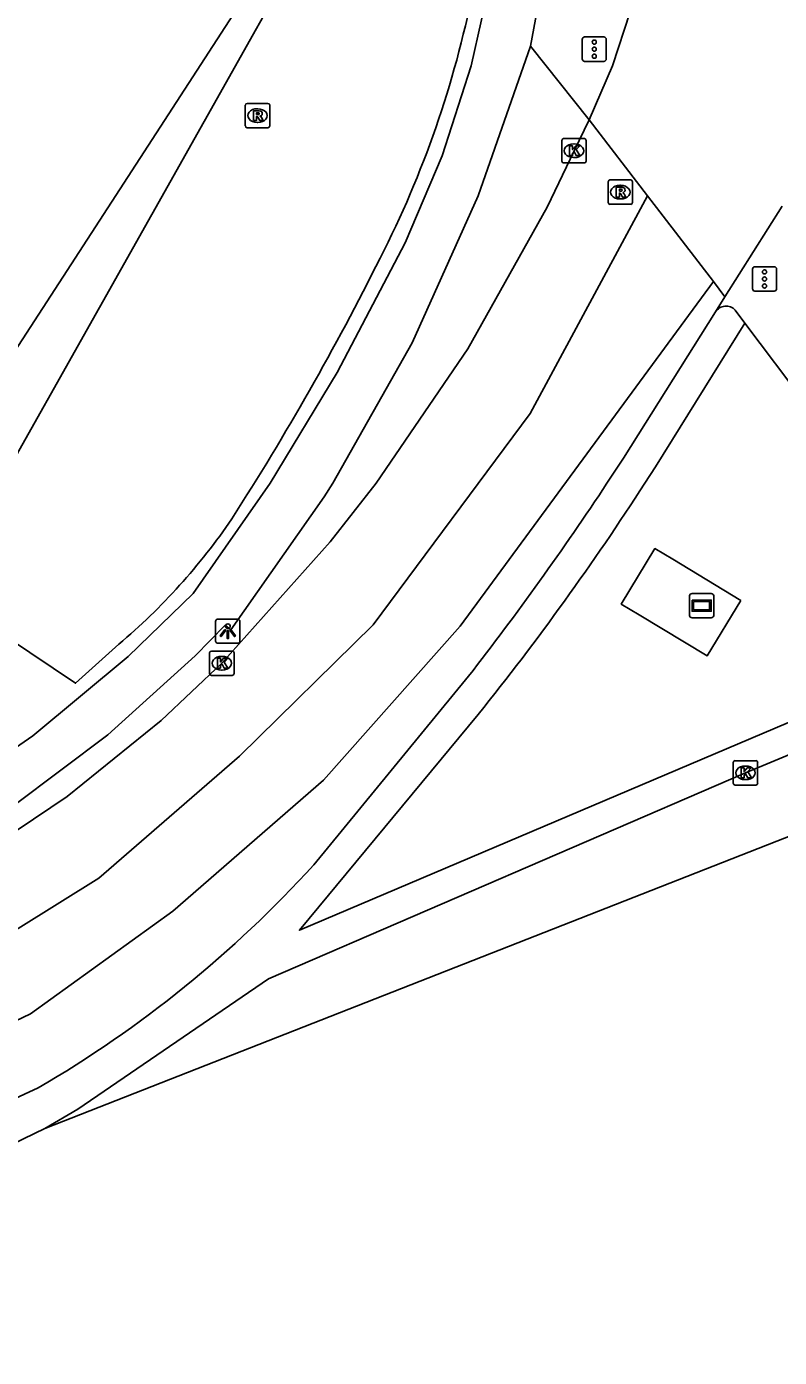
# Model space of a CAD drawing. Extents: x 159280 to 160375, y 384531 to 385872.
# Drawn here: x 160300.7 to 160331.6, y 384714.1 to 384768.8 of the extents above; entities that cross this region are included whole.
import ezdxf

# ---------------------------------------------------------------- set-up
doc = ezdxf.new("R2010")
doc.units = 0
for name, color, linetype in [('IMGEO_Berm_groen', 7, 'Continuous'), ('IMGEO_Fietspad_open', 7, 'Continuous'), ('IMGEO_Kolk', 7, 'Continuous'), ('IMGEO_Lichtpunt', 7, 'Continuous'), ('IMGEO_Pand', 7, 'Continuous'), ('IMGEO_Reclamebord', 7, 'Continuous'), ('IMGEO_Rijbaan_regionaal_gesloten', 7, 'Continuous'), ('IMGEO_Rioolput', 7, 'Continuous'), ('IMGEO_Verkeerseiland_open', 7, 'Continuous'), ('IMGEO_Verkeersregelinstallatiepaal', 7, 'Continuous'), ('IMGEO_Voetpad_open', 7, 'Continuous')]:
    doc.layers.add(name, color=color, linetype=linetype)

msp = doc.modelspace()

# ---------------------------------------------------------------- linework, layer by layer
at = {"layer": 'IMGEO_Berm_groen'}
msp.add_lwpolyline([(160330.014, 384745.191), (160328.633, 384742.909), (160325.842, 384744.598), (160325.111, 384745.041), (160326.492, 384747.323), (160327.223, 384746.88), (160330.014, 384745.191)], dxfattribs=at)
at = {"layer": 'IMGEO_Fietspad_open'}
for points in [[(160260.908, 384723.487), (160284.819, 384731.029), (160286.494, 384731.616), (160287.694, 384732.145), (160292.33, 384734.242), (160296.76, 384736.744), (160300.949, 384739.632), (160304.863, 384742.883), (160307.528, 384745.469), (160310.687, 384750), (160313.442, 384754.555), (160316.237, 384759.87), (160317.753, 384763.448), (160318.943, 384767.148), (160319.798, 384770.938), (160319.861, 384771.302), (160320.101, 384772.775), (160320.777, 384776.935)], [(160321.378, 384767.949), (160322.414, 384773.509)], [(160270.242, 384723.679), (160272.194, 384724.337), (160287.108, 384729.904), (160291.732, 384732.04), (160296.051, 384734.213), (160300.159, 384736.763), (160304.023, 384739.67), (160307.611, 384742.911), (160308.844, 384744.169), (160309.077, 384743.979), (160312.912, 384749.44), (160313.265, 384750), (160316.515, 384755.766), (160319.237, 384761.8), (160321.378, 384767.949)]]:
    msp.add_lwpolyline(points, dxfattribs=at)
at = {"layer": 'IMGEO_Kolk'}
for p, q in [((160322.666, 384763.232), (160322.666, 384764.084)), ((160322.741, 384764.158), (160323.593, 384764.158)), ((160323.154, 384763.938), (160323.179, 384763.938)), ((160323.667, 384764.084), (160323.667, 384763.232)), ((160323.177, 384763.378), (160323.152, 384763.378)), ((160323.593, 384763.158), (160322.741, 384763.158)), ((160308.279, 384743.113), (160309.131, 384743.113)), ((160308.204, 384742.187), (160308.204, 384743.039)), ((160308.692, 384742.893), (160308.717, 384742.893)), ((160309.205, 384743.039), (160309.205, 384742.187)), ((160309.131, 384742.113), (160308.279, 384742.113)), ((160308.715, 384742.333), (160308.69, 384742.333)), ((160329.709, 384737.684), (160329.709, 384738.536)), ((160329.784, 384738.61), (160330.636, 384738.61)), ((160330.197, 384738.39), (160330.222, 384738.39)), ((160330.71, 384738.536), (160330.71, 384737.684)), ((160330.636, 384737.61), (160329.784, 384737.61)), ((160330.22, 384737.83), (160330.195, 384737.83))]:
    msp.add_line(p, q, dxfattribs=at)
for points in [[(160322.666, 384763.232), (160322.666, 384764.084)], [(160322.741, 384764.158), (160323.593, 384764.158)], [(160322.987, 384763.858), (160323.11, 384763.858), (160323.11, 384763.707), (160323.24, 384763.858), (160323.404, 384763.858), (160323.258, 384763.707), (160323.411, 384763.458), (160323.259, 384763.458), (160323.174, 384763.622), (160323.11, 384763.555), (160323.11, 384763.458), (160322.987, 384763.458), (160322.987, 384763.858)], [(160323.667, 384764.084), (160323.667, 384763.232)], [(160323.593, 384763.158), (160322.741, 384763.158)], [(160308.279, 384743.113), (160309.131, 384743.113)], [(160308.204, 384742.187), (160308.204, 384743.039)], [(160308.525, 384742.813), (160308.648, 384742.813), (160308.648, 384742.662), (160308.778, 384742.813), (160308.942, 384742.813), (160308.796, 384742.662), (160308.949, 384742.413), (160308.797, 384742.413), (160308.712, 384742.577), (160308.648, 384742.51), (160308.648, 384742.413), (160308.525, 384742.413), (160308.525, 384742.813)], [(160309.205, 384743.039), (160309.205, 384742.187)], [(160309.131, 384742.113), (160308.279, 384742.113)], [(160329.709, 384737.684), (160329.709, 384738.536)], [(160329.784, 384738.61), (160330.636, 384738.61)], [(160330.03, 384738.31), (160330.153, 384738.31), (160330.153, 384738.159), (160330.283, 384738.31), (160330.447, 384738.31), (160330.301, 384738.159), (160330.454, 384737.91), (160330.302, 384737.91), (160330.217, 384738.074), (160330.153, 384738.007), (160330.153, 384737.91), (160330.03, 384737.91), (160330.03, 384738.31)], [(160330.71, 384738.536), (160330.71, 384737.684)], [(160330.636, 384737.61), (160329.784, 384737.61)]]:
    msp.add_lwpolyline(points, dxfattribs=at)
for centre, start, end in [((160322.743, 384764.082), 91.552, 178.448), ((160322.743, 384764.082), 91.552, 178.448), ((160323.591, 384764.082), 1.552, 88.448), ((160323.591, 384764.082), 1.552, 88.448), ((160322.743, 384763.234), 181.552, 268.448), ((160322.743, 384763.234), 181.552, 268.448), ((160323.591, 384763.234), 271.552, 358.448), ((160323.591, 384763.234), 271.552, 358.448), ((160308.281, 384743.037), 91.552, 178.448), ((160308.281, 384743.037), 91.552, 178.448), ((160309.129, 384743.037), 1.552, 88.448), ((160309.129, 384743.037), 1.552, 88.448), ((160308.281, 384742.189), 181.552, 268.448), ((160308.281, 384742.189), 181.552, 268.448), ((160309.129, 384742.189), 271.552, 358.448), ((160309.129, 384742.189), 271.552, 358.448), ((160329.786, 384738.534), 91.552, 178.448), ((160329.786, 384738.534), 91.552, 178.448), ((160330.634, 384738.534), 1.552, 88.448), ((160330.634, 384738.534), 1.552, 88.448), ((160329.786, 384737.686), 181.552, 268.448), ((160329.786, 384737.686), 181.552, 268.448), ((160330.634, 384737.686), 271.552, 358.448), ((160330.634, 384737.686), 271.552, 358.448)]:
    msp.add_arc(centre, 0.0765, start, end, dxfattribs=at)
for centre, major_axis, ratio, start_param, end_param in [((160323.153, 384763.658), (-0.387, 0.002), 0.722429, 4.712389, 7.853982), ((160323.178, 384763.658), (-0.39, 0.002), 0.717154, 1.570796, 4.712389), ((160308.691, 384742.613), (-0.387, 0.002), 0.722429, 4.712389, 7.853982), ((160308.716, 384742.613), (-0.39, 0.002), 0.717154, 1.570796, 4.712389), ((160330.196, 384738.11), (-0.387, 0.002), 0.722429, 4.712389, 7.853982), ((160330.221, 384738.11), (-0.39, 0.002), 0.717154, 1.570796, 4.712389)]:
    msp.add_ellipse(centre, major_axis=major_axis, ratio=ratio, start_param=start_param, end_param=end_param, dxfattribs=at)
at = {"layer": 'IMGEO_Lichtpunt'}
for p, q in [((160308.45, 384744.331), (160308.45, 384743.524)), ((160308.45, 384744.331), (160308.45, 384743.524)), ((160309.352, 384744.426), (160308.544, 384744.426)), ((160309.352, 384744.426), (160308.544, 384744.426)), ((160309.446, 384743.524), (160309.446, 384744.331)), ((160309.446, 384743.524), (160309.446, 384744.331)), ((160308.544, 384743.43), (160309.352, 384743.43)), ((160308.544, 384743.43), (160309.352, 384743.43))]:
    msp.add_line(p, q, dxfattribs=at)
for points in [[(160308.824, 384743.995), (160308.863, 384743.967), (160308.675, 384743.705), (160308.637, 384743.732), (160308.824, 384743.995)], [(160308.926, 384743.947), (160308.973, 384743.947), (160308.973, 384743.625), (160308.926, 384743.625), (160308.926, 384743.947)], [(160309.036, 384743.967), (160309.074, 384743.994), (160309.261, 384743.732), (160309.222, 384743.704), (160309.036, 384743.967)]]:
    msp.add_lwpolyline(points, dxfattribs=at)
msp.add_circle((160308.949, 384744.129), 0.0994, dxfattribs=at)
for centre, start, end in [((160308.544, 384744.331), 90, 180), ((160308.544, 384744.331), 90, 180), ((160309.352, 384744.331), 0, 90), ((160309.352, 384744.331), 0, 90), ((160308.544, 384743.524), 180, 270), ((160308.544, 384743.524), 180, 270), ((160309.352, 384743.524), 270, 0), ((160309.352, 384743.524), 270, 360)]:
    msp.add_arc(centre, 0.0946, start, end, dxfattribs=at)
at = {"layer": 'IMGEO_Pand'}
msp.add_lwpolyline([(160317.84, 384782.608), (160296.668, 384750), (160295.383, 384748.02)], dxfattribs=at)
at = {"layer": 'IMGEO_Reclamebord'}
for p, q in [((160327.914, 384744.576), (160327.914, 384745.376)), ((160327.914, 384745.376), (160327.914, 384744.576)), ((160328.014, 384745.476), (160328.804, 384745.476)), ((160328.804, 384745.476), (160328.014, 384745.476)), ((160328.904, 384745.376), (160328.904, 384744.576)), ((160328.904, 384744.576), (160328.904, 384745.376)), ((160328.804, 384744.476), (160328.014, 384744.476)), ((160328.014, 384744.476), (160328.804, 384744.476))]:
    msp.add_line(p, q, dxfattribs=at)
for points in [[(160328.015, 384745.208), (160328.803, 384745.208), (160328.803, 384744.744), (160328.015, 384744.744), (160328.015, 384745.208)], [(160328.08, 384745.143), (160328.08, 384744.809), (160328.738, 384744.809), (160328.738, 384745.143), (160328.08, 384745.143)]]:
    msp.add_lwpolyline(points, dxfattribs=at)
for centre, start, end in [((160328.014, 384745.376), 90, 180), ((160328.014, 384745.376), 90, 180), ((160328.804, 384745.376), 0, 90), ((160328.804, 384745.376), 360, 90), ((160328.014, 384744.576), 180, 270), ((160328.014, 384744.576), 180, 270), ((160328.804, 384744.576), 270, 0), ((160328.804, 384744.576), 270, 0)]:
    msp.add_arc(centre, 0.1, start, end, dxfattribs=at)
at = {"layer": 'IMGEO_Rijbaan_regionaal_gesloten'}
for points in [[(160325.479, 384769.37), (160324.744, 384767.146), (160323.789, 384764.932)], [(160272.051, 384721.874), (160275.419, 384723.463), (160290.235, 384730.278), (160293.667, 384731.908), (160293.874, 384731.997), (160298.227, 384734.38), (160302.35, 384737.142), (160306.21, 384740.262), (160308.706, 384742.612), (160313.159, 384747.597), (160315.039, 384750), (160318.803, 384755.517), (160322.06, 384761.348), (160323.168, 384763.657), (160323.789, 384764.932)], [(160323.789, 384764.932), (160326.19, 384761.803)], [(160275.5, 384719.602), (160281.004, 384722.103), (160297.012, 384729.648), (160303.654, 384733.79), (160309.43, 384738.798), (160314.917, 384744.192), (160321.366, 384752.861), (160326.19, 384761.803)], [(160326.19, 384761.803), (160328.892, 384758.282)], [(160329.368, 384757.661), (160331.717, 384761.386)], [(160278.405, 384717.689), (160290.317, 384723.188), (160300.84, 384728.219), (160306.686, 384732.43), (160312.882, 384737.812), (160318.494, 384744.129), (160328.892, 384758.282)], [(160328.892, 384758.282), (160329.368, 384757.661)], [(160329.368, 384757.661), (160328.977, 384757.04)], [(160328.977, 384757.04), (160325.202, 384751.04), (160324.521, 384750)], [(160301.43, 384723.505), (160302.797, 384724.304), (160310.624, 384729.657), (160330.211, 384738.11), (160339.957, 384742.162), (160340.17, 384742.243)], [(160318.836, 384742.079), (160312.476, 384734.332)], [(160342.832, 384739.753), (160301.43, 384723.505)], [(160301.16, 384725.17), (160281.139, 384715.888)], [(160301.43, 384723.505), (160282.024, 384714.104)]]:
    msp.add_lwpolyline(points, dxfattribs=at)
for centre, radius, start, end in [((160216.464, 384821.553), 129.6, 322.17681, 326.48824), ((160276.925, 384766.672), 48.06, 300.2827, 317.708)]:
    msp.add_arc(centre, radius, start, end, dxfattribs=at)
at = {"layer": 'IMGEO_Rioolput'}
for p, q in [((160309.669, 384764.677), (160309.669, 384765.529)), ((160309.744, 384765.603), (160310.596, 384765.603)), ((160310.67, 384765.529), (160310.67, 384764.677)), ((160310.157, 384765.383), (160310.182, 384765.383)), ((160310.596, 384764.603), (160309.744, 384764.603)), ((160310.18, 384764.823), (160310.155, 384764.823)), ((160324.568, 384761.532), (160324.568, 384762.384)), ((160324.643, 384762.458), (160325.495, 384762.458)), ((160325.056, 384762.238), (160325.081, 384762.238)), ((160325.569, 384762.384), (160325.569, 384761.532)), ((160325.079, 384761.678), (160325.054, 384761.678)), ((160325.495, 384761.458), (160324.643, 384761.458))]:
    msp.add_line(p, q, dxfattribs=at)
for points in [[(160309.669, 384764.677), (160309.669, 384765.529)], [(160309.744, 384765.603), (160310.596, 384765.603)], [(160310.67, 384765.529), (160310.67, 384764.677)], [(160310.258, 384765.301), (160310.006, 384765.303), (160310.006, 384764.903)], [(160310.006, 384764.903), (160310.13, 384764.903), (160310.13, 384765.065), (160310.141, 384765.065)], [(160310.184, 384765.222), (160310.13, 384765.222), (160310.13, 384765.141)], [(160310.13, 384765.141), (160310.182, 384765.141)], [(160310.188, 384765.036), (160310.259, 384764.903), (160310.399, 384764.903), (160310.334, 384765.029)], [(160310.596, 384764.603), (160309.744, 384764.603)], [(160324.568, 384761.532), (160324.568, 384762.384)], [(160324.643, 384762.458), (160325.495, 384762.458)], [(160325.569, 384762.384), (160325.569, 384761.532)], [(160325.157, 384762.156), (160324.905, 384762.158), (160324.905, 384761.758)], [(160324.905, 384761.758), (160325.029, 384761.758), (160325.029, 384761.92), (160325.04, 384761.92)], [(160325.083, 384762.077), (160325.029, 384762.077), (160325.029, 384761.996)], [(160325.029, 384761.996), (160325.081, 384761.996)], [(160325.087, 384761.891), (160325.158, 384761.758), (160325.298, 384761.758), (160325.233, 384761.884)], [(160325.495, 384761.458), (160324.643, 384761.458)]]:
    msp.add_lwpolyline(points, dxfattribs=at)
for centre, radius, start, end in [((160309.746, 384765.527), 0.0765, 91.552, 178.448), ((160309.746, 384765.527), 0.0765, 91.552, 178.448), ((160310.594, 384765.527), 0.0765, 1.552, 88.448), ((160310.594, 384765.527), 0.0765, 1.552, 88.448), ((160310.14, 384765.012), 0.0533, 26.0293, 88.6989), ((160310.166, 384765.33), 0.19, 274.7715, 282.9687), ((160310.19, 384765.126), 0.0964, 77.0061, 93.1865), ((160310.204, 384765.183), 0.0378, 276.6634, 79.6772), ((160310.257, 384765.191), 0.109, 350.3612, 89.416), ((160310.255, 384765.191), 0.112, 277.5842, 350.9817), ((160310.239, 384764.976), 0.108, 29.5134, 73.7905), ((160309.746, 384764.679), 0.0765, 181.552, 268.448), ((160309.746, 384764.679), 0.0765, 181.552, 268.448), ((160310.594, 384764.679), 0.0765, 271.552, 358.448), ((160310.594, 384764.679), 0.0765, 271.552, 358.448), ((160324.645, 384762.382), 0.0765, 91.552, 178.448), ((160324.645, 384762.382), 0.0765, 91.552, 178.448), ((160325.493, 384762.382), 0.0765, 1.552, 88.448), ((160325.493, 384762.382), 0.0765, 1.552, 88.448), ((160325.039, 384761.867), 0.0533, 26.0293, 88.6989), ((160325.065, 384762.185), 0.19, 274.7715, 282.9687), ((160325.089, 384761.981), 0.0964, 77.0061, 93.1865), ((160325.103, 384762.038), 0.0378, 276.6634, 79.6772), ((160325.156, 384762.046), 0.109, 350.3612, 89.416), ((160325.154, 384762.046), 0.112, 277.5842, 350.9817), ((160325.138, 384761.831), 0.108, 29.5134, 73.7905), ((160324.645, 384761.534), 0.0765, 181.552, 268.448), ((160324.645, 384761.534), 0.0765, 181.552, 268.448), ((160325.493, 384761.534), 0.0765, 271.552, 358.448), ((160325.493, 384761.534), 0.0765, 271.552, 358.448)]:
    msp.add_arc(centre, radius, start, end, dxfattribs=at)
for centre, major_axis, ratio, start_param, end_param in [((160310.156, 384765.103), (-0.387, 0.002), 0.722429, 4.712389, 7.853982), ((160310.181, 384765.103), (-0.39, 0.002), 0.717154, 1.570796, 4.712389), ((160325.055, 384761.958), (-0.387, 0.002), 0.722429, 4.712389, 7.853982), ((160325.08, 384761.958), (-0.39, 0.002), 0.717154, 1.570796, 4.712389)]:
    msp.add_ellipse(centre, major_axis=major_axis, ratio=ratio, start_param=start_param, end_param=end_param, dxfattribs=at)
at = {"layer": 'IMGEO_Verkeerseiland_open'}
for points in [[(160326.074, 384750), (160326.511, 384750.683), (160330.188, 384756.579)], [(160339.968, 384743.573), (160311.893, 384731.647), (160319.231, 384740.503)]]:
    msp.add_lwpolyline(points, dxfattribs=at)
msp.add_arc((160229.905, 384812.08), 114.465, 321.29472, 327.15651, dxfattribs=at)
at = {"layer": 'IMGEO_Verkeersregelinstallatiepaal'}
for p, q in [((160323.504, 384767.43), (160323.504, 384768.23)), ((160323.504, 384768.23), (160323.504, 384767.43)), ((160323.604, 384768.33), (160324.394, 384768.33)), ((160324.394, 384768.33), (160323.604, 384768.33)), ((160324.494, 384768.23), (160324.494, 384767.43)), ((160324.494, 384767.43), (160324.494, 384768.23)), ((160324.394, 384767.33), (160323.604, 384767.33)), ((160323.604, 384767.33), (160324.394, 384767.33)), ((160330.497, 384757.994), (160330.497, 384758.794)), ((160330.497, 384758.794), (160330.497, 384757.994)), ((160330.597, 384758.894), (160331.387, 384758.894)), ((160331.387, 384758.894), (160330.597, 384758.894)), ((160331.487, 384758.794), (160331.487, 384757.994)), ((160331.487, 384757.994), (160331.487, 384758.794)), ((160331.387, 384757.894), (160330.597, 384757.894)), ((160330.597, 384757.894), (160331.387, 384757.894))]:
    msp.add_line(p, q, dxfattribs=at)
for centre in [(160323.999, 384768.12), (160323.999, 384767.83), (160323.999, 384767.54), (160330.992, 384758.684), (160330.992, 384758.394), (160330.992, 384758.104)]:
    msp.add_circle(centre, 0.085, dxfattribs=at)
for centre, start, end in [((160323.604, 384768.23), 90, 180), ((160323.604, 384768.23), 90, 180), ((160324.394, 384768.23), 0, 90), ((160324.394, 384768.23), 360, 90), ((160323.604, 384767.43), 180, 270), ((160323.604, 384767.43), 180, 270), ((160324.394, 384767.43), 270, 0), ((160324.394, 384767.43), 270, 0), ((160330.597, 384758.794), 90, 180), ((160330.597, 384758.794), 90, 180), ((160331.387, 384758.794), 0, 90), ((160331.387, 384758.794), 360, 90), ((160330.597, 384757.994), 180, 270), ((160330.597, 384757.994), 180, 270), ((160331.387, 384757.994), 270, 0), ((160331.387, 384757.994), 270, 0)]:
    msp.add_arc(centre, 0.1, start, end, dxfattribs=at)
at = {"layer": 'IMGEO_Voetpad_open'}
for points in [[(160319.133, 384770.758), (160314.552, 384776.55), (160297.093, 384745.54), (160302.699, 384741.789), (160304.472, 384743.393)], [(160323.789, 384764.932), (160321.378, 384767.949)], [(160330.188, 384756.579), (160329.788, 384757.114)], [(160339.968, 384743.573), (160335.135, 384750), (160330.188, 384756.579)]]:
    msp.add_lwpolyline(points, dxfattribs=at)
for centre, radius, start, end in [((160277.593, 384778.459), 42.234, 332.9422, 348.7496), ((160211.814, 384810.967), 115.605, 327.3196, 333.42385), ((160329.411, 384756.761), 0.516, 43.1533, 147.2738), ((160287.921, 384762.987), 25.649, 310.1886, 325.7351)]:
    msp.add_arc(centre, radius, start, end, dxfattribs=at)

doc.saveas('drawing.dxf')
